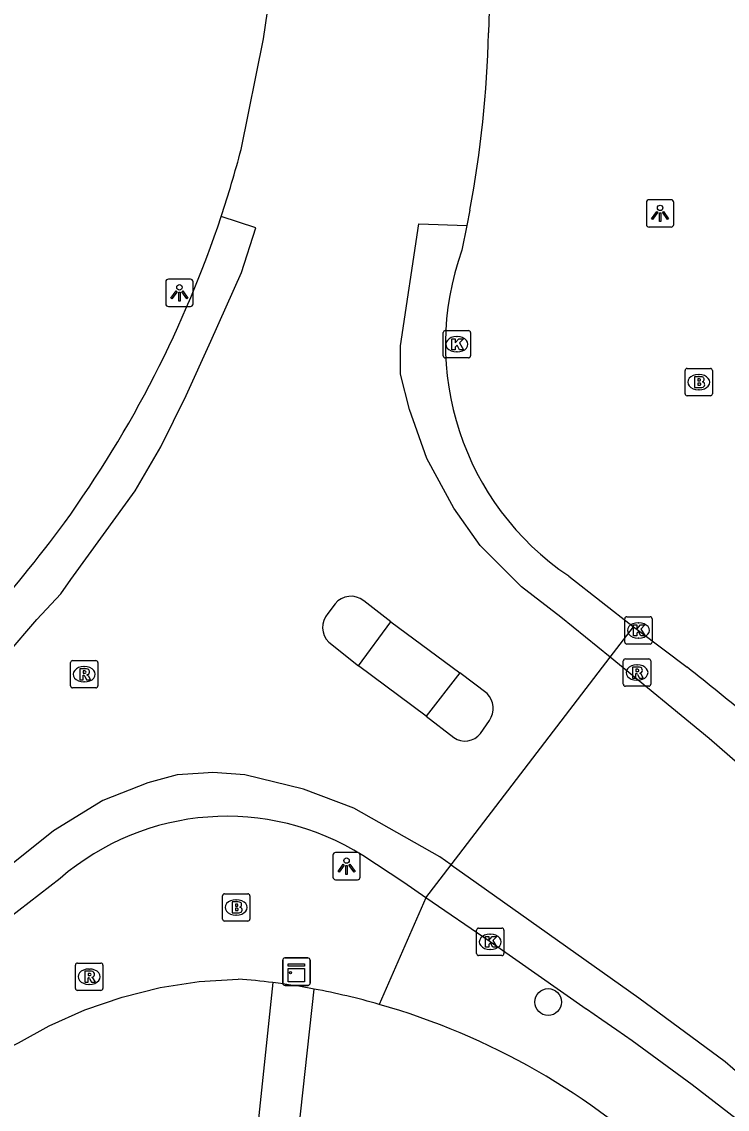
# Model space of a CAD drawing. Extents: x 162026 to 163499, y 387297 to 388169.
# Drawn here: x 162880.44 to 162906.24, y 387595.81 to 387635.56 of the extents above; entities that cross this region are included whole.
import ezdxf

# ---------------------------------------------------------------- set-up
doc = ezdxf.new("R2010")
doc.units = 0
for name, color, linetype in [('IMGEO_Boom', 7, 'Continuous'), ('IMGEO_Brandkraan', 7, 'Continuous'), ('IMGEO_Fietspad_gesloten', 7, 'Continuous'), ('IMGEO_Fietspad_open', 7, 'Continuous'), ('IMGEO_Kast', 7, 'Continuous'), ('IMGEO_Kolk', 7, 'Continuous'), ('IMGEO_Lichtpunt', 7, 'Continuous'), ('IMGEO_Rijbaan_lokaal_open', 7, 'Continuous'), ('IMGEO_Rioolput', 7, 'Continuous'), ('IMGEO_Voetpad_open', 7, 'Continuous')]:
    doc.layers.add(name, color=color, linetype=linetype)

msp = doc.modelspace()

# ---------------------------------------------------------------- linework, layer by layer
at = {"layer": 'IMGEO_Boom'}
msp.add_circle((162899.69, 387599.73), 0.489, dxfattribs=at)
at = {"layer": 'IMGEO_Brandkraan'}
for p, q in [((162904.696, 387621.958), (162904.696, 387622.81)), ((162904.771, 387622.884), (162905.623, 387622.884)), ((162905.184, 387622.664), (162905.209, 387622.664)), ((162905.697, 387622.81), (162905.697, 387621.958)), ((162905.623, 387621.884), (162904.771, 387621.884)), ((162905.207, 387622.104), (162905.182, 387622.104)), ((162887.783, 387602.761), (162887.783, 387603.613)), ((162887.858, 387603.687), (162888.71, 387603.687)), ((162888.271, 387603.467), (162888.296, 387603.467)), ((162888.784, 387603.613), (162888.784, 387602.761)), ((162888.71, 387602.687), (162887.858, 387602.687)), ((162888.294, 387602.907), (162888.269, 387602.907))]:
    msp.add_line(p, q, dxfattribs=at)
for points in [[(162904.696, 387621.958), (162904.696, 387622.81)], [(162904.771, 387622.884), (162905.623, 387622.884)], [(162905.044, 387622.584), (162905.044, 387622.184), (162905.257, 387622.184)], [(162905.275, 387622.584), (162905.044, 387622.584)], [(162905.697, 387622.81), (162905.697, 387621.958)], [(162905.223, 387622.503), (162905.169, 387622.503), (162905.169, 387622.427)], [(162905.169, 387622.427), (162905.222, 387622.427)], [(162905.231, 387622.351), (162905.169, 387622.351), (162905.169, 387622.27)], [(162905.169, 387622.27), (162905.231, 387622.27)], [(162905.623, 387621.884), (162904.771, 387621.884)], [(162887.783, 387602.761), (162887.783, 387603.613)], [(162887.858, 387603.687), (162888.71, 387603.687)], [(162888.784, 387603.613), (162888.784, 387602.761)], [(162888.131, 387603.387), (162888.131, 387602.987), (162888.344, 387602.987)], [(162888.362, 387603.387), (162888.131, 387603.387)], [(162888.31, 387603.306), (162888.256, 387603.306), (162888.256, 387603.23)], [(162888.256, 387603.23), (162888.309, 387603.23)], [(162888.318, 387603.154), (162888.256, 387603.154), (162888.256, 387603.073)], [(162888.256, 387603.073), (162888.318, 387603.073)], [(162888.71, 387602.687), (162887.858, 387602.687)]]:
    msp.add_lwpolyline(points, dxfattribs=at)
for centre, radius, start, end in [((162904.773, 387622.808), 0.0765, 91.552, 178.448), ((162904.773, 387622.808), 0.0765, 91.552, 178.448), ((162905.279, 387622.439), 0.145, 59.4692, 91.5367), ((162905.304, 387622.486), 0.0922, 285.5137, 58.1501), ((162905.621, 387622.808), 0.0765, 1.552, 88.448), ((162905.621, 387622.808), 0.0765, 1.552, 88.448), ((162905.224, 387622.465), 0.0379, 267.8285, 90.9355), ((162905.232, 387622.31), 0.0404, 269.8759, 90.5077), ((162905.263, 387622.435), 0.251, 268.6676, 293.5347), ((162905.309, 387622.294), 0.105, 301.3115, 78.989), ((162904.773, 387621.96), 0.0765, 181.552, 268.448), ((162904.773, 387621.96), 0.0765, 181.552, 268.448), ((162905.621, 387621.96), 0.0765, 271.552, 358.448), ((162905.621, 387621.96), 0.0765, 271.552, 358.448), ((162887.86, 387603.611), 0.0765, 91.552, 178.448), ((162887.86, 387603.611), 0.0765, 91.552, 178.448), ((162888.708, 387603.611), 0.0765, 1.552, 88.448), ((162888.708, 387603.611), 0.0765, 1.552, 88.448), ((162888.311, 387603.268), 0.0379, 267.8285, 90.9355), ((162888.319, 387603.113), 0.0404, 269.8759, 90.5077), ((162888.366, 387603.242), 0.145, 59.4692, 91.5367), ((162888.391, 387603.289), 0.0922, 285.5137, 58.1501), ((162888.396, 387603.097), 0.105, 301.3115, 78.989), ((162887.86, 387602.763), 0.0765, 181.552, 268.448), ((162887.86, 387602.763), 0.0765, 181.552, 268.448), ((162888.35, 387603.238), 0.251, 268.6676, 293.5347), ((162888.708, 387602.763), 0.0765, 271.552, 358.448), ((162888.708, 387602.763), 0.0765, 271.552, 358.448)]:
    msp.add_arc(centre, radius, start, end, dxfattribs=at)
for centre, major_axis, ratio, start_param, end_param in [((162905.183, 387622.384), (-0.387, 0.002), 0.722429, 4.712389, 7.853982), ((162905.208, 387622.384), (-0.39, 0.002), 0.717154, 1.570796, 4.712389), ((162888.27, 387603.187), (-0.387, 0.002), 0.722429, 4.712389, 7.853982), ((162888.295, 387603.187), (-0.39, 0.002), 0.717154, 1.570796, 4.712389)]:
    msp.add_ellipse(centre, major_axis=major_axis, ratio=ratio, start_param=start_param, end_param=end_param, dxfattribs=at)
at = {"layer": 'IMGEO_Fietspad_gesloten'}
for points in [[(162901.957, 387612.328), (162902.806, 387613.437)], [(162902.806, 387613.437), (162902.992, 387613.311), (162904.774, 387611.967)], [(162895.222, 387603.538), (162896.146, 387604.744)], [(162901.086, 387599.463), (162897.574, 387601.93), (162895.222, 387603.538)]]:
    msp.add_lwpolyline(points, dxfattribs=at)
for centre, radius, start, end in [((162816.266, 387500.146), 142.61, 50.42962, 51.63776), ((162850.47, 387524.442), 90.5, 42.25022, 55.99273)]:
    msp.add_arc(centre, radius, start, end, dxfattribs=at)
at = {"layer": 'IMGEO_Fietspad_open'}
for points in [[(162896.717, 387628.111), (162896.535, 387627.212)], [(162900.441, 387615.299), (162902.806, 387613.437)], [(162895.222, 387603.538), (162894.418, 387604.098), (162892.913, 387605.082)], [(162881.849, 387604.25), (162879.574, 387602.494)]]:
    msp.add_lwpolyline(points, dxfattribs=at)
for centre, radius, start, end in [((162848.291, 387641.566), 41.571, 324.1876, 341.5903), ((162906.151, 387623.768), 10.214, 160.2964, 236.0099), ((162842.242, 387646.491), 49.359, 312.3995, 323.6603), ((162887.943, 387597.188), 9.328, 57.8079, 130.793)]:
    msp.add_arc(centre, radius, start, end, dxfattribs=at)
at = {"layer": 'IMGEO_Kast'}
for p, q in [((162889.987, 387600.414), (162889.987, 387601.255)), ((162889.987, 387601.255), (162889.987, 387600.414)), ((162890.062, 387601.339), (162890.903, 387601.339)), ((162890.903, 387601.339), (162890.062, 387601.339)), ((162890.987, 387601.264), (162890.987, 387600.423)), ((162890.987, 387600.423), (162890.987, 387601.264)), ((162890.912, 387600.339), (162890.071, 387600.339)), ((162890.071, 387600.339), (162890.912, 387600.339))]:
    msp.add_line(p, q, dxfattribs=at)
for points in [[(162890.182, 387601.129), (162890.782, 387601.129), (162890.782, 387601.044), (162890.182, 387601.044), (162890.182, 387601.129)], [(162890.182, 387600.954), (162890.782, 387600.954), (162890.782, 387600.465), (162890.182, 387600.465), (162890.182, 387600.954)]]:
    msp.add_lwpolyline(points, dxfattribs=at)
msp.add_circle((162890.266, 387600.803), 0.0377, dxfattribs=at)
for centre, start, end in [((162890.065, 387601.261), 92.4484, 184.2845), ((162890.065, 387601.261), 92.4484, 184.2845), ((162890.909, 387601.261), 2.4484, 94.2845), ((162890.909, 387601.261), 2.4484, 94.2845), ((162890.065, 387600.417), 182.4484, 274.2845), ((162890.065, 387600.417), 182.4484, 274.2845), ((162890.909, 387600.417), 272.4484, 4.2845), ((162890.909, 387600.417), 272.4484, 4.2845)]:
    msp.add_arc(centre, 0.0779, start, end, dxfattribs=at)
at = {"layer": 'IMGEO_Kolk'}
for p, q in [((162895.852, 387623.343), (162895.852, 387624.195)), ((162895.927, 387624.269), (162896.779, 387624.269)), ((162896.853, 387624.195), (162896.853, 387623.343)), ((162896.34, 387624.049), (162896.365, 387624.049)), ((162896.363, 387623.489), (162896.338, 387623.489)), ((162896.779, 387623.269), (162895.927, 387623.269)), ((162902.566, 387613.811), (162903.418, 387613.811)), ((162902.491, 387612.885), (162902.491, 387613.737)), ((162902.979, 387613.591), (162903.004, 387613.591)), ((162903.492, 387613.737), (162903.492, 387612.885)), ((162903.002, 387613.031), (162902.977, 387613.031)), ((162903.418, 387612.811), (162902.566, 387612.811)), ((162897.073, 387601.504), (162897.073, 387602.356)), ((162897.148, 387602.43), (162898, 387602.43)), ((162898.074, 387602.356), (162898.074, 387601.504)), ((162897.561, 387602.21), (162897.586, 387602.21)), ((162897.584, 387601.65), (162897.559, 387601.65)), ((162898, 387601.43), (162897.148, 387601.43))]:
    msp.add_line(p, q, dxfattribs=at)
for points in [[(162895.852, 387623.343), (162895.852, 387624.195)], [(162895.927, 387624.269), (162896.779, 387624.269)], [(162896.853, 387624.195), (162896.853, 387623.343)], [(162896.173, 387623.969), (162896.296, 387623.969), (162896.296, 387623.818), (162896.426, 387623.969), (162896.59, 387623.969), (162896.444, 387623.818), (162896.597, 387623.569), (162896.445, 387623.569), (162896.36, 387623.733), (162896.296, 387623.666), (162896.296, 387623.569), (162896.173, 387623.569), (162896.173, 387623.969)], [(162896.779, 387623.269), (162895.927, 387623.269)], [(162902.566, 387613.811), (162903.418, 387613.811)], [(162902.491, 387612.885), (162902.491, 387613.737)], [(162902.812, 387613.511), (162902.935, 387613.511), (162902.935, 387613.36), (162903.065, 387613.511), (162903.229, 387613.511), (162903.083, 387613.36), (162903.236, 387613.111), (162903.084, 387613.111), (162902.999, 387613.275), (162902.935, 387613.208), (162902.935, 387613.111), (162902.812, 387613.111), (162902.812, 387613.511)], [(162903.492, 387613.737), (162903.492, 387612.885)], [(162903.418, 387612.811), (162902.566, 387612.811)], [(162897.073, 387601.504), (162897.073, 387602.356)], [(162897.148, 387602.43), (162898, 387602.43)], [(162898.074, 387602.356), (162898.074, 387601.504)], [(162897.394, 387602.13), (162897.517, 387602.13), (162897.517, 387601.979), (162897.647, 387602.13), (162897.811, 387602.13), (162897.665, 387601.979), (162897.818, 387601.73), (162897.666, 387601.73), (162897.581, 387601.894), (162897.517, 387601.827), (162897.517, 387601.73), (162897.394, 387601.73), (162897.394, 387602.13)], [(162898, 387601.43), (162897.148, 387601.43)]]:
    msp.add_lwpolyline(points, dxfattribs=at)
for centre, start, end in [((162895.929, 387624.193), 91.552, 178.448), ((162895.929, 387624.193), 91.552, 178.448), ((162896.777, 387624.193), 1.552, 88.448), ((162896.777, 387624.193), 1.552, 88.448), ((162895.929, 387623.345), 181.552, 268.448), ((162895.929, 387623.345), 181.552, 268.448), ((162896.777, 387623.345), 271.552, 358.448), ((162896.777, 387623.345), 271.552, 358.448), ((162902.568, 387613.735), 91.552, 178.448), ((162902.568, 387613.735), 91.552, 178.448), ((162903.416, 387613.735), 1.552, 88.448), ((162903.416, 387613.735), 1.552, 88.448), ((162902.568, 387612.887), 181.552, 268.448), ((162902.568, 387612.887), 181.552, 268.448), ((162903.416, 387612.887), 271.552, 358.448), ((162903.416, 387612.887), 271.552, 358.448), ((162897.15, 387602.354), 91.552, 178.448), ((162897.15, 387602.354), 91.552, 178.448), ((162897.998, 387602.354), 1.552, 88.448), ((162897.998, 387602.354), 1.552, 88.448), ((162897.15, 387601.506), 181.552, 268.448), ((162897.15, 387601.506), 181.552, 268.448), ((162897.998, 387601.506), 271.552, 358.448), ((162897.998, 387601.506), 271.552, 358.448)]:
    msp.add_arc(centre, 0.0765, start, end, dxfattribs=at)
for centre, major_axis, ratio, start_param, end_param in [((162896.339, 387623.769), (-0.387, 0.002), 0.722429, 4.712389, 7.853982), ((162896.364, 387623.769), (-0.39, 0.002), 0.717154, 1.570796, 4.712389), ((162902.978, 387613.311), (-0.387, 0.002), 0.722429, 4.712389, 7.853982), ((162903.003, 387613.311), (-0.39, 0.002), 0.717154, 1.570796, 4.712389), ((162897.56, 387601.93), (-0.387, 0.002), 0.722429, 4.712389, 7.853982), ((162897.585, 387601.93), (-0.39, 0.002), 0.717154, 1.570796, 4.712389)]:
    msp.add_ellipse(centre, major_axis=major_axis, ratio=ratio, start_param=start_param, end_param=end_param, dxfattribs=at)
at = {"layer": 'IMGEO_Lichtpunt'}
for p, q in [((162903.284, 387628.955), (162903.284, 387628.148)), ((162903.284, 387628.955), (162903.284, 387628.148)), ((162904.186, 387629.05), (162903.378, 387629.05)), ((162904.186, 387629.05), (162903.378, 387629.05)), ((162904.28, 387628.148), (162904.28, 387628.955)), ((162904.28, 387628.148), (162904.28, 387628.955)), ((162903.378, 387628.054), (162904.186, 387628.054)), ((162903.378, 387628.054), (162904.186, 387628.054)), ((162886.612, 387626.147), (162885.804, 387626.147)), ((162886.612, 387626.147), (162885.804, 387626.147)), ((162885.71, 387626.052), (162885.71, 387625.245)), ((162885.71, 387626.052), (162885.71, 387625.245)), ((162886.706, 387625.245), (162886.706, 387626.052)), ((162886.706, 387625.245), (162886.706, 387626.052)), ((162885.804, 387625.151), (162886.612, 387625.151)), ((162885.804, 387625.151), (162886.612, 387625.151)), ((162891.821, 387605.1), (162891.821, 387604.293)), ((162891.821, 387605.1), (162891.821, 387604.293)), ((162892.723, 387605.195), (162891.915, 387605.195)), ((162892.723, 387605.195), (162891.915, 387605.195)), ((162892.817, 387604.293), (162892.817, 387605.1)), ((162892.817, 387604.293), (162892.817, 387605.1)), ((162891.915, 387604.199), (162892.723, 387604.199)), ((162891.915, 387604.199), (162892.723, 387604.199))]:
    msp.add_line(p, q, dxfattribs=at)
for points in [[(162903.658, 387628.619), (162903.697, 387628.591), (162903.509, 387628.329), (162903.471, 387628.356), (162903.658, 387628.619)], [(162903.76, 387628.571), (162903.807, 387628.571), (162903.807, 387628.249), (162903.76, 387628.249), (162903.76, 387628.571)], [(162903.87, 387628.591), (162903.908, 387628.618), (162904.095, 387628.356), (162904.056, 387628.328), (162903.87, 387628.591)], [(162886.084, 387625.716), (162886.123, 387625.688), (162885.935, 387625.426), (162885.897, 387625.453), (162886.084, 387625.716)], [(162886.296, 387625.688), (162886.334, 387625.715), (162886.521, 387625.453), (162886.482, 387625.425), (162886.296, 387625.688)], [(162886.186, 387625.668), (162886.233, 387625.668), (162886.233, 387625.346), (162886.186, 387625.346), (162886.186, 387625.668)], [(162892.195, 387604.764), (162892.234, 387604.736), (162892.046, 387604.474), (162892.008, 387604.501), (162892.195, 387604.764)], [(162892.297, 387604.716), (162892.344, 387604.716), (162892.344, 387604.394), (162892.297, 387604.394), (162892.297, 387604.716)], [(162892.407, 387604.736), (162892.445, 387604.763), (162892.632, 387604.501), (162892.593, 387604.473), (162892.407, 387604.736)]]:
    msp.add_lwpolyline(points, dxfattribs=at)
for centre in [(162903.783, 387628.753), (162886.209, 387625.85), (162892.32, 387604.898)]:
    msp.add_circle(centre, 0.0994, dxfattribs=at)
for centre, start, end in [((162903.378, 387628.955), 90, 180), ((162903.378, 387628.955), 90, 180), ((162904.186, 387628.955), 0, 90), ((162904.186, 387628.955), 0, 90), ((162903.378, 387628.148), 180, 270), ((162903.378, 387628.148), 180, 270), ((162904.186, 387628.148), 270, 0), ((162904.186, 387628.148), 270, 360), ((162885.804, 387626.052), 90, 180), ((162885.804, 387626.052), 90, 180), ((162886.612, 387626.052), 0, 90), ((162886.612, 387626.052), 0, 90), ((162885.804, 387625.245), 180, 270), ((162885.804, 387625.245), 180, 270), ((162886.612, 387625.245), 270, 0), ((162886.612, 387625.245), 270, 360), ((162891.915, 387605.1), 90, 180), ((162891.915, 387605.1), 90, 180), ((162892.723, 387605.1), 0, 90), ((162892.723, 387605.1), 0, 90), ((162891.915, 387604.293), 180, 270), ((162891.915, 387604.293), 180, 270), ((162892.723, 387604.293), 270, 0), ((162892.723, 387604.293), 270, 360)]:
    msp.add_arc(centre, 0.0946, start, end, dxfattribs=at)
at = {"layer": 'IMGEO_Rijbaan_lokaal_open'}
for points in [[(162888.464, 387630.881), (162889.287, 387634.927), (162889.428, 387635.926), (162889.462, 387636.242)], [(162897.53, 387635.965), (162897.514, 387635.145)], [(162896.83, 387628.672), (162896.717, 387628.111)], [(162875.036, 387608.061), (162876.733, 387609.481), (162878.119, 387610.793), (162879.916, 387612.442), (162880.998, 387613.71), (162881.878, 387614.65), (162882.234, 387615.171), (162883.433, 387616.82), (162884.586, 387618.409), (162885.523, 387620.021), (162886.459, 387621.894), (162887.358, 387623.88), (162888.481, 387626.391), (162889.003, 387628.029), (162887.734, 387628.438)], [(162901.957, 387612.328), (162900.155, 387613.799), (162898.713, 387614.899), (162897.207, 387616.408), (162896.247, 387617.775), (162895.251, 387619.59), (162894.625, 387621.387), (162894.293, 387622.68), (162894.293, 387623.715), (162894.956, 387628.167), (162896.717, 387628.111)], [(162891.899, 387614.28), (162891.636, 387613.925)], [(162893.94, 387613.621), (162892.948, 387614.396)], [(162893.94, 387613.621), (162896.459, 387611.764)], [(162891.669, 387612.88), (162892.762, 387612.019)], [(162896.146, 387604.744), (162901.957, 387612.328)], [(162923.434, 387590.442), (162919.219, 387595.841), (162916.756, 387598.638), (162913.363, 387602.323), (162910.926, 387604.688), (162906.716, 387608.373), (162905.583, 387609.366), (162901.957, 387612.328)], [(162895.229, 387610.173), (162892.762, 387612.019)], [(162897.458, 387611.009), (162896.459, 387611.764)], [(162895.229, 387610.173), (162896.238, 387609.4)], [(162897.214, 387609.544), (162897.547, 387610.017)], [(162896.146, 387604.744), (162895.729, 387605.036), (162892.59, 387606.816), (162890.74, 387607.509), (162888.601, 387608.037), (162887.434, 387608.12), (162887.087, 387608.098), (162886.128, 387608.037), (162885.059, 387607.741), (162883.406, 387607.092), (162881.609, 387605.984), (162880.247, 387604.9), (162878.629, 387603.653)], [(162896.146, 387604.744), (162897.06, 387604.102), (162903.005, 387599.877), (162906.163, 387597.552), (162906.728, 387597.073), (162910.854, 387593.581), (162913.827, 387590.967), (162916.652, 387588.203), (162918.624, 387585.947)]]:
    msp.add_lwpolyline(points, dxfattribs=at)
for centre, radius, start, end in [((162856.883, 387636.166), 40.644, 349.3751, 358.5608), ((162848.743, 387641.42), 41.095, 341.5855, 345.1409), ((162892.482, 387613.812), 0.747, 51.388, 141.2324), ((162892.192, 387613.42), 0.751, 137.7228, 225.8947), ((162896.872, 387610.456), 0.806, 326.9535, 43.2999), ((162896.651, 387609.977), 0.71, 234.3873, 322.3986)]:
    msp.add_arc(centre, radius, start, end, dxfattribs=at)
at = {"layer": 'IMGEO_Rioolput'}
for p, q in [((162882.301, 387612.209), (162883.153, 387612.209)), ((162902.439, 387611.344), (162902.439, 387612.196)), ((162902.514, 387612.27), (162903.366, 387612.27)), ((162903.44, 387612.196), (162903.44, 387611.344)), ((162882.226, 387611.283), (162882.226, 387612.135)), ((162882.714, 387611.989), (162882.739, 387611.989)), ((162883.227, 387612.135), (162883.227, 387611.283)), ((162902.927, 387612.05), (162902.952, 387612.05)), ((162882.737, 387611.429), (162882.712, 387611.429)), ((162902.95, 387611.49), (162902.925, 387611.49)), ((162883.153, 387611.209), (162882.301, 387611.209)), ((162903.366, 387611.27), (162902.514, 387611.27)), ((162882.407, 387600.229), (162882.407, 387601.081)), ((162882.482, 387601.155), (162883.334, 387601.155)), ((162883.408, 387601.081), (162883.408, 387600.229)), ((162882.895, 387600.935), (162882.92, 387600.935)), ((162882.918, 387600.375), (162882.893, 387600.375)), ((162883.334, 387600.155), (162882.482, 387600.155))]:
    msp.add_line(p, q, dxfattribs=at)
for points in [[(162882.301, 387612.209), (162883.153, 387612.209)], [(162902.439, 387611.344), (162902.439, 387612.196)], [(162902.514, 387612.27), (162903.366, 387612.27)], [(162903.44, 387612.196), (162903.44, 387611.344)], [(162882.226, 387611.283), (162882.226, 387612.135)], [(162882.815, 387611.907), (162882.563, 387611.909), (162882.563, 387611.509)], [(162882.741, 387611.828), (162882.687, 387611.828), (162882.687, 387611.747)], [(162883.227, 387612.135), (162883.227, 387611.283)], [(162903.028, 387611.968), (162902.776, 387611.97), (162902.776, 387611.57)], [(162902.954, 387611.889), (162902.9, 387611.889), (162902.9, 387611.808)], [(162902.9, 387611.808), (162902.952, 387611.808)], [(162882.563, 387611.509), (162882.687, 387611.509), (162882.687, 387611.671), (162882.698, 387611.671)], [(162882.687, 387611.747), (162882.739, 387611.747)], [(162882.745, 387611.642), (162882.816, 387611.509), (162882.956, 387611.509), (162882.891, 387611.635)], [(162902.776, 387611.57), (162902.9, 387611.57), (162902.9, 387611.732), (162902.911, 387611.732)], [(162902.958, 387611.703), (162903.029, 387611.57), (162903.169, 387611.57), (162903.104, 387611.696)], [(162883.153, 387611.209), (162882.301, 387611.209)], [(162903.366, 387611.27), (162902.514, 387611.27)], [(162882.407, 387600.229), (162882.407, 387601.081)], [(162882.482, 387601.155), (162883.334, 387601.155)], [(162883.408, 387601.081), (162883.408, 387600.229)], [(162882.996, 387600.853), (162882.744, 387600.855), (162882.744, 387600.455)], [(162882.922, 387600.774), (162882.868, 387600.774), (162882.868, 387600.693)], [(162882.868, 387600.693), (162882.92, 387600.693)], [(162882.744, 387600.455), (162882.868, 387600.455), (162882.868, 387600.617), (162882.879, 387600.617)], [(162882.926, 387600.588), (162882.997, 387600.455), (162883.137, 387600.455), (162883.072, 387600.581)], [(162883.334, 387600.155), (162882.482, 387600.155)]]:
    msp.add_lwpolyline(points, dxfattribs=at)
for centre, radius, start, end in [((162882.303, 387612.133), 0.0765, 91.552, 178.448), ((162882.303, 387612.133), 0.0765, 91.552, 178.448), ((162883.151, 387612.133), 0.0765, 1.552, 88.448), ((162883.151, 387612.133), 0.0765, 1.552, 88.448), ((162902.516, 387612.194), 0.0765, 91.552, 178.448), ((162902.516, 387612.194), 0.0765, 91.552, 178.448), ((162903.364, 387612.194), 0.0765, 1.552, 88.448), ((162903.364, 387612.194), 0.0765, 1.552, 88.448), ((162882.747, 387611.732), 0.0964, 77.0061, 93.1865), ((162882.761, 387611.789), 0.0378, 276.6634, 79.6772), ((162882.814, 387611.797), 0.109, 350.3612, 89.416), ((162902.936, 387611.997), 0.19, 274.7715, 282.9687), ((162902.96, 387611.793), 0.0964, 77.0061, 93.1865), ((162902.974, 387611.85), 0.0378, 276.6634, 79.6772), ((162903.027, 387611.858), 0.109, 350.3612, 89.416), ((162903.025, 387611.858), 0.112, 277.5842, 350.9817), ((162882.697, 387611.618), 0.0533, 26.0293, 88.6989), ((162882.723, 387611.936), 0.19, 274.7715, 282.9687), ((162882.812, 387611.797), 0.112, 277.5842, 350.9817), ((162882.796, 387611.582), 0.108, 29.5134, 73.7905), ((162902.91, 387611.679), 0.0533, 26.0293, 88.6989), ((162903.009, 387611.643), 0.108, 29.5134, 73.7905), ((162882.303, 387611.285), 0.0765, 181.552, 268.448), ((162882.303, 387611.285), 0.0765, 181.552, 268.448), ((162883.151, 387611.285), 0.0765, 271.552, 358.448), ((162883.151, 387611.285), 0.0765, 271.552, 358.448), ((162902.516, 387611.346), 0.0765, 181.552, 268.448), ((162902.516, 387611.346), 0.0765, 181.552, 268.448), ((162903.364, 387611.346), 0.0765, 271.552, 358.448), ((162903.364, 387611.346), 0.0765, 271.552, 358.448), ((162882.484, 387601.079), 0.0765, 91.552, 178.448), ((162882.484, 387601.079), 0.0765, 91.552, 178.448), ((162883.332, 387601.079), 0.0765, 1.552, 88.448), ((162883.332, 387601.079), 0.0765, 1.552, 88.448), ((162882.904, 387600.882), 0.19, 274.7715, 282.9687), ((162882.928, 387600.678), 0.0964, 77.0061, 93.1865), ((162882.942, 387600.735), 0.0378, 276.6634, 79.6772), ((162882.995, 387600.743), 0.109, 350.3612, 89.416), ((162882.993, 387600.743), 0.112, 277.5842, 350.9817), ((162882.878, 387600.564), 0.0533, 26.0293, 88.6989), ((162882.977, 387600.528), 0.108, 29.5134, 73.7905), ((162882.484, 387600.231), 0.0765, 181.552, 268.448), ((162882.484, 387600.231), 0.0765, 181.552, 268.448), ((162883.332, 387600.231), 0.0765, 271.552, 358.448), ((162883.332, 387600.231), 0.0765, 271.552, 358.448)]:
    msp.add_arc(centre, radius, start, end, dxfattribs=at)
for centre, major_axis, ratio, start_param, end_param in [((162882.713, 387611.709), (-0.387, 0.002), 0.722429, 4.712389, 7.853982), ((162882.738, 387611.709), (-0.39, 0.002), 0.717154, 1.570796, 4.712389), ((162902.926, 387611.77), (-0.387, 0.002), 0.722429, 4.712389, 7.853982), ((162902.951, 387611.77), (-0.39, 0.002), 0.717154, 1.570796, 4.712389), ((162882.894, 387600.655), (-0.387, 0.002), 0.722429, 4.712389, 7.853982), ((162882.919, 387600.655), (-0.39, 0.002), 0.717154, 1.570796, 4.712389)]:
    msp.add_ellipse(centre, major_axis=major_axis, ratio=ratio, start_param=start_param, end_param=end_param, dxfattribs=at)
at = {"layer": 'IMGEO_Voetpad_open'}
for points in [[(162892.762, 387612.019), (162893.94, 387613.621)], [(162896.459, 387611.764), (162895.229, 387610.173)], [(162895.222, 387603.538), (162893.517, 387599.644)], [(162840.199, 387587.429), (162856.563, 387590.064), (162864.169, 387591.759), (162868.954, 387593.201), (162874.962, 387595.569), (162880.329, 387598.24), (162881.441, 387598.856), (162882.753, 387599.444), (162884.112, 387599.913), (162885.507, 387600.258), (162886.928, 387600.477), (162888.362, 387600.569)], [(162889.628, 387600.441), (162888.22, 387587.133)], [(162890.143, 387591.171), (162891.134, 387600.205)]]:
    msp.add_lwpolyline(points, dxfattribs=at)
for centre, radius, start, end in [((162886.469, 387575.526), 25.115, 82.7751, 85.6783), ((162886.359, 387574.654), 25.993, 79.4135, 82.7741), ((162886.253, 387574.131), 26.526, 74.1079, 79.3977), ((162886.376, 387574.691), 25.955, 46.3723, 74.0302)]:
    msp.add_arc(centre, radius, start, end, dxfattribs=at)

doc.saveas('drawing.dxf')
